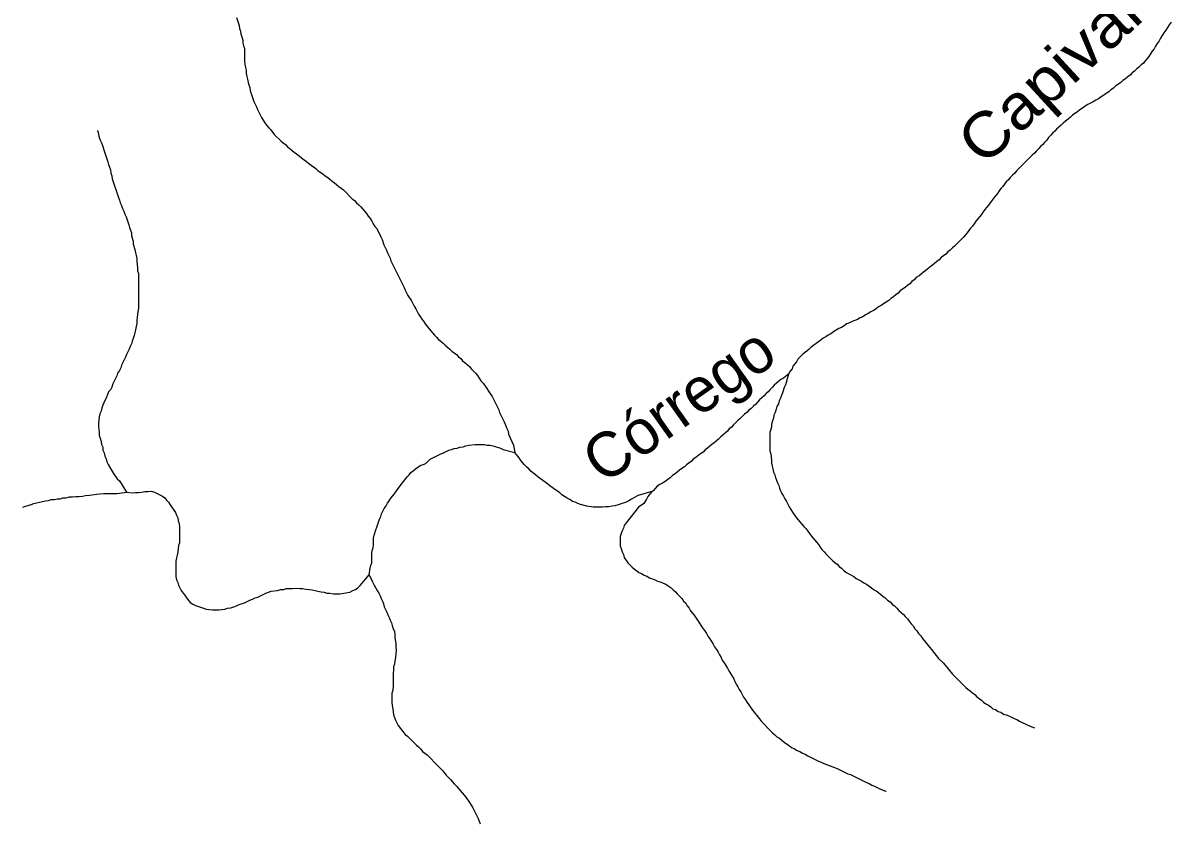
# Model space of a CAD drawing. Extents: x 652.3 to 678, y 7316.9 to 7344.9.
# Drawn here: x 664.375 to 666.427, y 7319.685 to 7321.114 of the extents above; entities that cross this region are included whole.
import ezdxf
from ezdxf.enums import TextEntityAlignment as Align

# ---------------------------------------------------------------- set-up
doc = ezdxf.new("R2010")
doc.units = 0
doc.header["$LTSCALE"] = 0.032
doc.layers.add('61', color=7, linetype='Continuous')
doc.layers.add('7', color=7, linetype='Continuous', lineweight=25)

msp = doc.modelspace()

# ---------------------------------------------------------------- linework, layer by layer
at = {"layer": '7'}
msp.add_line((665.4751, 7320.2692), (665.4998, 7320.2764), dxfattribs=at)
for points in [[(664.7566, 7321.1238), (664.7614, 7321.1095), (664.7622, 7321.1039), (664.7638, 7321.0991), (664.7646, 7321.0936), (664.7662, 7321.0888), (664.7677, 7321.0832), (664.7677, 7321.0777), (664.7693, 7321.0729), (664.7709, 7321.0681), (664.7709, 7321.0458), (664.7717, 7321.0403), (664.7725, 7321.0339), (664.7741, 7321.0291), (664.7741, 7321.0235), (664.7749, 7321.018), (664.7765, 7321.0132), (664.7773, 7321.0076), (664.7789, 7321.0029), (664.7805, 7320.9981), (664.7813, 7320.9925), (664.7829, 7320.9877), (664.7876, 7320.9734), (664.79, 7320.9686), (664.7924, 7320.9639), (664.794, 7320.9591), (664.7964, 7320.9543), (664.7988, 7320.9495), (664.8012, 7320.9448), (664.8075, 7320.9352), (664.8107, 7320.9305), (664.8147, 7320.9265), (664.8179, 7320.9225), (664.8242, 7320.9145), (664.8362, 7320.9026), (664.8402, 7320.8994), (664.8441, 7320.8962), (664.8481, 7320.8923), (664.8521, 7320.8891), (664.8561, 7320.8859)], [(666.4268, 7321.1151), (666.4236, 7321.1103), (666.4204, 7321.1055), (666.4172, 7321.1007), (666.414, 7321.096), (666.4108, 7321.0912), (666.4077, 7321.0864), (666.4053, 7321.0816), (666.4021, 7321.0769), (666.3989, 7321.0721), (666.3965, 7321.0673), (666.3933, 7321.0633), (666.3902, 7321.0586), (666.387, 7321.0538), (666.3838, 7321.0498), (666.3806, 7321.0458), (666.3774, 7321.0418), (666.3734, 7321.0387), (666.3695, 7321.0347), (666.3655, 7321.0315), (666.3615, 7321.0275), (666.3575, 7321.0243), (666.3536, 7321.0204), (666.3496, 7321.0172), (666.3456, 7321.014), (666.3408, 7321.0108), (666.3368, 7321.0076), (666.3329, 7321.0045), (666.3281, 7321.0013), (666.3241, 7320.9973), (666.3193, 7320.9941), (666.3154, 7320.9909), (666.3106, 7320.9877), (666.3066, 7320.9846), (666.3018, 7320.9814), (666.2971, 7320.9782), (666.2923, 7320.9758), (666.2875, 7320.9726), (666.2827, 7320.9702), (666.278, 7320.9679), (666.2732, 7320.9647), (666.2684, 7320.9615), (666.2636, 7320.9583), (666.2597, 7320.9551), (666.2549, 7320.9519), (666.2509, 7320.9488), (666.2469, 7320.9456), (666.243, 7320.9416), (666.2382, 7320.9384), (666.2342, 7320.9344), (666.2302, 7320.9312), (666.2262, 7320.9273), (666.2223, 7320.9241), (666.2191, 7320.9201), (666.2151, 7320.9169), (666.2119, 7320.9129), (666.2079, 7320.909), (666.2048, 7320.9042), (666.2008, 7320.9002), (666.1976, 7320.8962)], [(664.5082, 7320.9216), (664.5084, 7320.9208), (664.5092, 7320.9177), (664.5099, 7320.9145), (664.5115, 7320.909), (664.5131, 7320.9042), (664.5155, 7320.8994), (664.5171, 7320.8946), (664.5203, 7320.8851), (664.5219, 7320.8795), (664.5267, 7320.8652), (664.5282, 7320.8604), (664.5314, 7320.8509), (664.5322, 7320.8453), (664.5338, 7320.8405), (664.5346, 7320.835), (664.5394, 7320.8206), (664.541, 7320.8159), (664.5458, 7320.8016), (664.5473, 7320.7968), (664.5489, 7320.792), (664.5513, 7320.7872), (664.5529, 7320.7817), (664.5553, 7320.7769), (664.5569, 7320.7721), (664.5593, 7320.7673), (664.5641, 7320.753), (664.5656, 7320.7482), (664.5688, 7320.7387), (664.5688, 7320.7331), (664.572, 7320.7236), (664.572, 7320.718), (664.5752, 7320.7085), (664.576, 7320.7029), (664.5776, 7320.6981), (664.5784, 7320.6925), (664.5784, 7320.687), (664.58, 7320.6758), (664.58, 7320.6703), (664.5816, 7320.6655), (664.5816, 7320.6042), (664.58, 7320.5931), (664.5792, 7320.5875), (664.5784, 7320.5819), (664.5784, 7320.5764), (664.5776, 7320.5708), (664.576, 7320.5652), (664.5752, 7320.5597), (664.5736, 7320.5549), (664.572, 7320.5493), (664.5704, 7320.5445), (664.5688, 7320.5398), (664.5664, 7320.535), (664.5648, 7320.5302), (664.5625, 7320.5254), (664.5601, 7320.5207), (664.5585, 7320.5159), (664.5561, 7320.5111), (664.5537, 7320.5064), (664.5513, 7320.5016), (664.5497, 7320.4968), (664.5473, 7320.492), (664.5442, 7320.4873), (664.5426, 7320.4825), (664.5378, 7320.4729), (664.5354, 7320.4682), (664.5338, 7320.4626), (664.5314, 7320.4578), (664.5282, 7320.4538), (664.5259, 7320.4491), (664.5243, 7320.4443), (664.5195, 7320.4347), (664.5179, 7320.43), (664.5163, 7320.4252), (664.5147, 7320.4196), (664.5123, 7320.4148), (664.5115, 7320.4093), (664.5099, 7320.3981), (664.5099, 7320.3926), (664.5107, 7320.387), (664.5115, 7320.3814), (664.5115, 7320.3759), (664.5131, 7320.3711), (664.5147, 7320.3655), (664.5155, 7320.3599), (664.5179, 7320.3552), (664.5179, 7320.3496), (664.5203, 7320.3448), (664.5211, 7320.3393), (664.5235, 7320.3345), (664.5251, 7320.3289), (664.5275, 7320.3241), (664.5314, 7320.317), (664.537, 7320.3082), (664.5434, 7320.2987), (664.5473, 7320.2947), (664.5601, 7320.2748)], [(666.1976, 7320.8962), (666.1936, 7320.8931), (666.1904, 7320.8891), (666.1865, 7320.8851), (666.1825, 7320.8811), (666.1785, 7320.8771), (666.1745, 7320.8732), (666.1705, 7320.8692), (666.1666, 7320.8652), (666.1626, 7320.8612), (666.1586, 7320.8572), (666.1546, 7320.8533), (666.1507, 7320.8493), (666.1475, 7320.8453), (666.1435, 7320.8413), (666.1395, 7320.8374), (666.1363, 7320.8334), (666.1324, 7320.8294), (666.1292, 7320.8254), (666.126, 7320.8214), (666.1228, 7320.8175), (666.1196, 7320.8135), (666.1164, 7320.8087), (666.1133, 7320.8047), (666.1101, 7320.8008), (666.1069, 7320.7968), (666.1037, 7320.792), (666.1005, 7320.788), (666.0973, 7320.784), (666.0942, 7320.7801), (666.091, 7320.7761), (666.0878, 7320.7713), (666.0846, 7320.7673), (666.0814, 7320.7634), (666.0782, 7320.7594), (666.0751, 7320.7546), (666.0719, 7320.7506), (666.0687, 7320.7466), (666.0655, 7320.7427), (666.0623, 7320.7387), (666.0592, 7320.7347), (666.056, 7320.7307), (666.052, 7320.7268), (666.048, 7320.7228), (666.044, 7320.7188), (666.0401, 7320.7148), (666.0361, 7320.7116), (666.0321, 7320.7077), (666.0281, 7320.7045), (666.0241, 7320.7005), (666.0202, 7320.6973), (666.0162, 7320.6941), (666.0122, 7320.6902), (666.0082, 7320.687), (666.0042, 7320.6838), (666.0003, 7320.6806), (665.9963, 7320.6774), (665.9923, 7320.6742), (665.9883, 7320.6711), (665.9844, 7320.6679), (665.9804, 7320.6647), (665.9764, 7320.6615), (665.9716, 7320.6583), (665.9676, 7320.6543), (665.9637, 7320.6512), (665.9597, 7320.6472), (665.9557, 7320.644), (665.9517, 7320.6408), (665.947, 7320.6376), (665.943, 7320.6345), (665.939, 7320.6305), (665.935, 7320.6273), (665.931, 7320.6241), (665.9263, 7320.6209), (665.9223, 7320.6177), (665.9175, 7320.6146), (665.9127, 7320.6114), (665.9088, 7320.6082), (665.904, 7320.6058), (665.9, 7320.6026), (665.8952, 7320.5994), (665.8905, 7320.5971), (665.8857, 7320.5939), (665.8809, 7320.5915), (665.8761, 7320.5883), (665.8714, 7320.5867), (665.8666, 7320.5835), (665.8618, 7320.5819), (665.857, 7320.5796), (665.8523, 7320.5772), (665.8475, 7320.5756), (665.8427, 7320.5724), (665.838, 7320.5692), (665.8332, 7320.5676), (665.8284, 7320.5644), (665.8236, 7320.5613), (665.8189, 7320.5581), (665.8141, 7320.5557), (665.8101, 7320.5525), (665.8053, 7320.5501), (665.8013, 7320.5469)], [(664.8561, 7320.8859), (664.86, 7320.8827), (664.864, 7320.8795), (664.8688, 7320.8763), (664.8728, 7320.8724), (664.8776, 7320.8692), (664.8815, 7320.866), (664.8855, 7320.8628), (664.8903, 7320.8596), (664.8943, 7320.8565), (664.8982, 7320.8533), (664.9022, 7320.8501), (664.9062, 7320.8469), (664.911, 7320.8437), (664.915, 7320.8405), (664.9197, 7320.8374), (664.9237, 7320.8342), (664.9277, 7320.831), (664.9317, 7320.8278), (664.9356, 7320.8246), (664.9396, 7320.8214), (664.9436, 7320.8183), (664.9476, 7320.8151), (664.9635, 7320.7992), (664.9675, 7320.796), (664.9714, 7320.792), (664.9754, 7320.7888), (664.9786, 7320.7848), (664.9826, 7320.7809), (664.989, 7320.7729), (664.9921, 7320.7681), (664.9953, 7320.7642), (664.9985, 7320.7594), (665.0009, 7320.7546), (665.0041, 7320.7498), (665.0073, 7320.7459), (665.0144, 7320.7315), (665.0168, 7320.7268), (665.02, 7320.7172), (665.0224, 7320.7124), (665.0248, 7320.7077), (665.0263, 7320.7029), (665.0311, 7320.6933), (665.0327, 7320.6886), (665.0399, 7320.6742), (665.0423, 7320.6695), (665.0494, 7320.6551), (665.0518, 7320.6504), (665.0566, 7320.6408), (665.0582, 7320.636), (665.0606, 7320.6313), (665.0629, 7320.6265), (665.0693, 7320.617), (665.0717, 7320.6122), (665.0741, 7320.6074), (665.0773, 7320.6026), (665.0797, 7320.5979), (665.082, 7320.5931), (665.0852, 7320.5891), (665.0876, 7320.5843), (665.0908, 7320.5804), (665.094, 7320.5756), (665.1035, 7320.5636), (665.1067, 7320.5597), (665.1107, 7320.5557), (665.1139, 7320.5517), (665.1179, 7320.5477), (665.1218, 7320.5445), (665.1258, 7320.5414), (665.1298, 7320.5374), (665.1338, 7320.5342), (665.1377, 7320.5302), (665.1417, 7320.527), (665.1457, 7320.5239), (665.1497, 7320.5207), (665.1537, 7320.5167), (665.1576, 7320.5135), (665.1608, 7320.5095), (665.1648, 7320.5064), (665.1688, 7320.5032), (665.1728, 7320.4992), (665.1759, 7320.4952), (665.1839, 7320.4873), (665.1871, 7320.4833), (665.1903, 7320.4785), (665.1934, 7320.4737), (665.1974, 7320.4697), (665.2038, 7320.4602), (665.207, 7320.4554), (665.2133, 7320.4459), (665.2157, 7320.4411), (665.2181, 7320.4363), (665.2253, 7320.422), (665.2269, 7320.4172), (665.2316, 7320.4077), (665.2348, 7320.4005), (665.238, 7320.3934), (665.2396, 7320.3886), (665.242, 7320.3838), (665.2428, 7320.3782), (665.2515, 7320.3584)], [(665.8013, 7320.5469), (665.7966, 7320.5437), (665.7926, 7320.5406), (665.7886, 7320.5374), (665.7838, 7320.5342), (665.7799, 7320.5302), (665.7759, 7320.527), (665.7719, 7320.5239), (665.7679, 7320.5207), (665.764, 7320.5167), (665.76, 7320.5127), (665.7576, 7320.5079), (665.7544, 7320.504), (665.7512, 7320.5), (665.7496, 7320.4952), (665.7464, 7320.4912), (665.7433, 7320.4857)], [(665.7433, 7320.4857), (665.7345, 7320.4785), (665.7297, 7320.4761), (665.7258, 7320.4729), (665.7218, 7320.4697), (665.7178, 7320.4658), (665.7138, 7320.4618), (665.7098, 7320.4578), (665.7067, 7320.4538), (665.7027, 7320.4507), (665.6995, 7320.4467), (665.6955, 7320.4435), (665.6915, 7320.4395), (665.6876, 7320.4355), (665.6844, 7320.4316), (665.6804, 7320.4284), (665.6764, 7320.4244), (665.6724, 7320.4212), (665.6685, 7320.4172), (665.6645, 7320.4141), (665.6605, 7320.4101), (665.6565, 7320.4061), (665.6526, 7320.4029), (665.6486, 7320.3989), (665.6446, 7320.395), (665.6414, 7320.391), (665.6374, 7320.3878), (665.6343, 7320.3838), (665.6303, 7320.3806), (665.6263, 7320.3774), (665.6223, 7320.3735), (665.6183, 7320.3695), (665.6144, 7320.3663), (665.6104, 7320.3631), (665.6064, 7320.3599), (665.6024, 7320.3568), (665.5984, 7320.3536), (665.5945, 7320.3504), (665.5905, 7320.3464), (665.5857, 7320.3432), (665.5817, 7320.3401), (665.5778, 7320.3369), (665.573, 7320.3337), (665.569, 7320.3297), (665.565, 7320.3265), (665.5611, 7320.3233), (665.5571, 7320.3202), (665.5523, 7320.317), (665.5483, 7320.3138), (665.5443, 7320.3106), (665.5404, 7320.3074), (665.5356, 7320.3042), (665.5316, 7320.3003), (665.5276, 7320.2971), (665.5229, 7320.2939), (665.5181, 7320.2907), (665.5133, 7320.2883), (665.5085, 7320.2851), (665.5046, 7320.2812), (665.5014, 7320.2772), (665.4998, 7320.2764)], [(665.7433, 7320.4857), (665.7377, 7320.4666), (665.7353, 7320.4618), (665.7329, 7320.4538), (665.7289, 7320.4427), (665.7266, 7320.4379), (665.725, 7320.4324), (665.7226, 7320.4276), (665.721, 7320.4228), (665.7194, 7320.4172), (665.717, 7320.4125), (665.7162, 7320.4069), (665.7146, 7320.4021), (665.713, 7320.3965), (665.713, 7320.391), (665.7098, 7320.3814), (665.7098, 7320.348), (665.7114, 7320.3432), (665.713, 7320.3321), (665.713, 7320.3265), (665.7138, 7320.321), (665.7154, 7320.3162), (665.7162, 7320.3106), (665.7186, 7320.3058), (665.7202, 7320.3011)], [(664.9937, 7320.1268), (664.9953, 7320.1387), (664.9969, 7320.1435), (664.9985, 7320.1483), (664.9985, 7320.165), (664.9993, 7320.1706), (665.0009, 7320.1753), (665.0017, 7320.1809), (665.0017, 7320.1921), (665.0025, 7320.1976), (665.0057, 7320.2072), (665.0073, 7320.2119), (665.012, 7320.2263), (665.0144, 7320.231), (665.016, 7320.2358), (665.0208, 7320.2454), (665.024, 7320.2501), (665.0263, 7320.2549), (665.0295, 7320.2589), (665.0327, 7320.2637), (665.0391, 7320.2716), (665.0454, 7320.2812), (665.0518, 7320.2891), (665.055, 7320.2939), (665.0614, 7320.3019), (665.0653, 7320.3058), (665.0685, 7320.3098), (665.0725, 7320.313), (665.0765, 7320.3162), (665.0805, 7320.3194), (665.0852, 7320.3225), (665.09, 7320.3241), (665.0948, 7320.3257), (665.1027, 7320.3337), (665.1171, 7320.3408), (665.1218, 7320.3432), (665.1266, 7320.3448), (665.1314, 7320.3472), (665.1362, 7320.3496), (665.1409, 7320.3512), (665.1457, 7320.3528), (665.1513, 7320.3536), (665.156, 7320.3552), (665.1616, 7320.356), (665.1664, 7320.3576), (665.172, 7320.3584), (665.1831, 7320.3599), (665.1998, 7320.3599), (665.2046, 7320.3584), (665.2102, 7320.3584), (665.2173, 7320.3568), (665.2285, 7320.3536), (665.2332, 7320.3512), (665.2539, 7320.3456)], [(665.2515, 7320.3584), (665.2539, 7320.3456), (665.2539, 7320.3456)], [(665.4751, 7320.2692), (665.4624, 7320.2621), (665.4576, 7320.2589), (665.4528, 7320.2565), (665.4385, 7320.2517), (665.4329, 7320.2501), (665.4274, 7320.2493), (665.4218, 7320.2485), (665.4162, 7320.2485), (665.4107, 7320.2478), (665.394, 7320.2478), (665.3828, 7320.2493), (665.3717, 7320.2525), (665.3669, 7320.2541), (665.3621, 7320.2565), (665.3574, 7320.2581), (665.3526, 7320.2613), (665.3478, 7320.2637), (665.343, 7320.2668), (665.3383, 7320.27), (665.3343, 7320.2732), (665.3303, 7320.2764), (665.3255, 7320.2796), (665.3208, 7320.2828), (665.3168, 7320.2859), (665.3128, 7320.2891), (665.308, 7320.2923), (665.304, 7320.2955), (665.3001, 7320.2987), (665.2953, 7320.3019), (665.2913, 7320.3058), (665.2865, 7320.309), (665.2826, 7320.3122), (665.2794, 7320.3162), (665.2754, 7320.3194), (665.2714, 7320.3233), (665.2651, 7320.3313), (665.2619, 7320.3361), (665.2539, 7320.3456)], [(665.7202, 7320.3011), (665.7218, 7320.2963), (665.7234, 7320.2915), (665.7258, 7320.2867), (665.7273, 7320.282), (665.7289, 7320.2772), (665.7313, 7320.2724), (665.7345, 7320.2676), (665.7369, 7320.2629), (665.7393, 7320.2581), (665.7441, 7320.2485), (665.7472, 7320.2438), (665.7504, 7320.239), (665.7568, 7320.2295), (665.7632, 7320.2215), (665.7671, 7320.2175), (665.7703, 7320.2135), (665.7743, 7320.2096), (665.7775, 7320.2048), (665.7807, 7320.2008), (665.7838, 7320.1968), (665.7966, 7320.1809), (665.7998, 7320.1761), (665.8029, 7320.1722), (665.8069, 7320.1682), (665.8101, 7320.1642), (665.8181, 7320.1562), (665.822, 7320.1523), (665.826, 7320.1491), (665.83, 7320.1459), (665.834, 7320.1419), (665.838, 7320.1387), (665.8419, 7320.1348), (665.8459, 7320.1316), (665.8507, 7320.1284), (665.8602, 7320.1236), (665.8642, 7320.1204), (665.869, 7320.1181), (665.8738, 7320.1157), (665.8777, 7320.1125), (665.8825, 7320.1101), (665.8865, 7320.1069), (665.8913, 7320.1037), (665.8952, 7320.1006), (665.9, 7320.0982), (665.904, 7320.095), (665.908, 7320.0918), (665.9119, 7320.0886), (665.9159, 7320.0854), (665.9199, 7320.0815), (665.9247, 7320.0783), (665.9287, 7320.0743), (665.9326, 7320.0711), (665.9366, 7320.0671), (665.9406, 7320.0632), (665.9446, 7320.0592), (665.9486, 7320.056), (665.9517, 7320.052), (665.9557, 7320.048), (665.9589, 7320.0441), (665.9621, 7320.0393), (665.9661, 7320.0353), (665.9692, 7320.0305), (665.9724, 7320.0266), (665.9756, 7320.0218), (665.9796, 7320.0178), (665.9828, 7320.013), (665.9955, 7319.9971), (665.9987, 7319.9931), (666.0114, 7319.9772), (666.0194, 7319.9693), (666.0233, 7319.9653), (666.0361, 7319.9494), (666.048, 7319.9374), (666.052, 7319.9335), (666.0599, 7319.9255), (666.0639, 7319.9223), (666.0679, 7319.9191), (666.0719, 7319.916), (666.0759, 7319.9128), (666.0798, 7319.9088), (666.0838, 7319.9056), (666.0878, 7319.9024), (666.0918, 7319.8992), (666.0958, 7319.8961), (666.1005, 7319.8937), (666.1045, 7319.8905), (666.1085, 7319.8873), (666.1133, 7319.8857), (666.118, 7319.8825), (666.1228, 7319.8809), (666.1276, 7319.8778), (666.1324, 7319.8762), (666.1371, 7319.8746), (666.1467, 7319.8698), (666.1515, 7319.8682), (666.1562, 7319.865), (666.161, 7319.8626), (666.1753, 7319.8563), (666.1826, 7319.853), (666.183, 7319.8529)], [(664.3747, 7320.2478), (664.3795, 7320.2493), (664.3842, 7320.2509), (664.3898, 7320.2525), (664.3946, 7320.2541), (664.3993, 7320.2557), (664.4049, 7320.2565), (664.4097, 7320.2581), (664.4153, 7320.2589), (664.4208, 7320.2597), (664.4256, 7320.2613), (664.4312, 7320.2613), (664.4359, 7320.2629), (664.4415, 7320.2629), (664.4463, 7320.2645), (664.4519, 7320.2645), (664.4582, 7320.2661), (664.4638, 7320.2661), (664.4694, 7320.2668), (664.4749, 7320.2668), (664.4813, 7320.2676), (664.4869, 7320.2684), (664.494, 7320.2692), (664.5068, 7320.2708), (664.5123, 7320.2716), (664.5195, 7320.2724), (664.5267, 7320.2724), (664.5378, 7320.2724), (664.5434, 7320.2724), (664.5601, 7320.2748)], [(664.5601, 7320.2748), (664.5704, 7320.2732), (664.576, 7320.274), (664.5816, 7320.274), (664.5871, 7320.2748), (664.5927, 7320.2756), (664.5983, 7320.2756), (664.6046, 7320.2764), (664.6102, 7320.2748), (664.6245, 7320.2676), (664.6285, 7320.2645), (664.6317, 7320.2605), (664.6349, 7320.2565), (664.6381, 7320.2517), (664.6444, 7320.2422), (664.6476, 7320.2382), (664.6492, 7320.2334), (664.6516, 7320.2287), (664.6524, 7320.2231), (664.654, 7320.2183), (664.6548, 7320.2119), (664.6548, 7320.1841), (664.6532, 7320.1793), (664.6524, 7320.1738), (664.6516, 7320.1674), (664.6508, 7320.1618), (664.6492, 7320.157), (664.6484, 7320.1515), (664.6484, 7320.1236), (664.6492, 7320.1181), (664.6516, 7320.1133), (664.6532, 7320.1085), (664.6556, 7320.1037), (664.6579, 7320.099), (664.6611, 7320.0942), (664.6643, 7320.0902), (664.6675, 7320.0854), (664.6739, 7320.0775), (664.6786, 7320.0743), (664.6834, 7320.0719), (664.6977, 7320.0671), (664.7025, 7320.0655), (664.7081, 7320.0647), (664.7136, 7320.0639), (664.7248, 7320.0639), (664.7304, 7320.0647), (664.7359, 7320.0655), (664.7407, 7320.0671), (664.7463, 7320.0679), (664.7518, 7320.0695), (664.7566, 7320.0711), (664.7614, 7320.0735), (664.7709, 7320.0767), (664.7805, 7320.0815), (664.7853, 7320.083), (664.79, 7320.0854), (664.7948, 7320.087), (664.8091, 7320.0942), (664.8187, 7320.0974), (664.8298, 7320.099), (664.8354, 7320.1006), (664.841, 7320.1006), (664.8457, 7320.1021), (664.8569, 7320.1021), (664.8632, 7320.1029), (664.8696, 7320.1021), (664.8752, 7320.1021), (664.8807, 7320.1013), (664.8863, 7320.1006), (664.8919, 7320.0998), (664.8974, 7320.099), (664.9022, 7320.0974), (664.9078, 7320.0966), (664.9134, 7320.0958), (664.9181, 7320.0942), (664.9237, 7320.0942), (664.9301, 7320.0926), (664.9412, 7320.0926), (664.9484, 7320.0942), (664.9595, 7320.0958), (664.9643, 7320.099), (664.9691, 7320.1006), (664.9738, 7320.1037), (664.9778, 7320.1077), (664.9937, 7320.1268)], [(665.4998, 7320.2764), (665.4918, 7320.2668), (665.4894, 7320.2621), (665.4847, 7320.2541), (665.4751, 7320.2478), (665.4528, 7320.2199), (665.4497, 7320.2151), (665.4481, 7320.2104), (665.4457, 7320.2056), (665.4441, 7320.2008)], [(665.4441, 7320.2008), (665.4425, 7320.1952), (665.4425, 7320.1785), (665.4441, 7320.1738), (665.4457, 7320.1682), (665.4481, 7320.1634), (665.4497, 7320.1578), (665.456, 7320.1483), (665.464, 7320.1403), (665.468, 7320.1372), (665.4719, 7320.134), (665.4759, 7320.1308), (665.4807, 7320.1292), (665.4855, 7320.126), (665.4902, 7320.1244), (665.495, 7320.1212), (665.5046, 7320.1181), (665.5093, 7320.1157), (665.5141, 7320.1141), (665.5189, 7320.1117), (665.5237, 7320.1101), (665.5284, 7320.1069), (665.5332, 7320.1037), (665.5372, 7320.0998), (665.5412, 7320.0966), (665.5443, 7320.0926), (665.5483, 7320.0886), (665.5523, 7320.0846), (665.5555, 7320.0799), (665.5595, 7320.0759), (665.5618, 7320.0711), (665.5658, 7320.0671), (665.5682, 7320.0624), (665.5746, 7320.0544), (665.5841, 7320.0401), (665.5873, 7320.0353), (665.5905, 7320.0305), (665.5937, 7320.0266), (665.5969, 7320.0218), (665.5992, 7320.017), (665.6024, 7320.0122), (665.6056, 7320.0075), (665.6088, 7320.0027), (665.6112, 7319.9979), (665.6144, 7319.9931), (665.6175, 7319.9884), (665.6199, 7319.9836), (665.6231, 7319.9788), (665.6247, 7319.974), (665.6279, 7319.9693), (665.6343, 7319.9597), (665.6366, 7319.9549), (665.6398, 7319.9502), (665.6422, 7319.9454), (665.6454, 7319.9406), (665.647, 7319.9358), (665.6494, 7319.9311), (665.6526, 7319.9263), (665.6549, 7319.9215), (665.6581, 7319.9175), (665.6629, 7319.908), (665.6661, 7319.9032), (665.6693, 7319.8984), (665.6724, 7319.8945), (665.6788, 7319.8849), (665.6915, 7319.869), (665.6947, 7319.8642), (665.7106, 7319.8483), (665.7146, 7319.8443), (665.7186, 7319.8404), (665.7226, 7319.8372), (665.7273, 7319.8348), (665.7313, 7319.8308), (665.7353, 7319.8276), (665.7393, 7319.8244), (665.7441, 7319.8213), (665.7488, 7319.8181), (665.7536, 7319.8157), (665.7584, 7319.8125), (665.7632, 7319.8109), (665.7679, 7319.8077), (665.7727, 7319.8061), (665.7775, 7319.803), (665.7966, 7319.7934), (665.8013, 7319.7918), (665.8061, 7319.7894), (665.8109, 7319.7878), (665.8157, 7319.7855), (665.8252, 7319.7823), (665.83, 7319.7807), (665.8348, 7319.7783), (665.8491, 7319.7711), (665.8539, 7319.7695), (665.8825, 7319.7552), (665.8873, 7319.7536), (665.8921, 7319.7504), (665.8968, 7319.7489), (665.9016, 7319.7465), (665.9064, 7319.7441), (665.9167, 7319.7401), (665.9175, 7319.7398)], [(664.9937, 7320.1268), (664.9993, 7320.1157), (665.0025, 7320.1085), (665.008, 7320.099), (665.0112, 7320.0942), (665.0136, 7320.0894), (665.0152, 7320.0846), (665.0176, 7320.0799), (665.0192, 7320.0751), (665.0208, 7320.0695), (665.0232, 7320.0647), (665.0256, 7320.06), (665.0271, 7320.0552), (665.0295, 7320.0504), (665.0311, 7320.0456), (665.0335, 7320.0409), (665.0351, 7320.0361), (665.0367, 7320.0305), (665.0391, 7320.0258), (665.0399, 7320.0202), (665.0399, 7320.0146), (665.0415, 7320.0035), (665.0415, 7319.9979), (665.0423, 7319.9915), (665.0415, 7319.986), (665.0407, 7319.9788), (665.0399, 7319.9732), (665.0391, 7319.9669), (665.0375, 7319.9621), (665.0375, 7319.9565), (665.0367, 7319.951), (665.0367, 7319.9287), (665.0359, 7319.9199), (665.0343, 7319.9152)], [(665.0343, 7319.9152), (665.0343, 7319.8984), (665.0351, 7319.8929), (665.0359, 7319.8873), (665.0367, 7319.8817), (665.0375, 7319.8762), (665.0391, 7319.8714), (665.0407, 7319.8666), (665.0454, 7319.8571), (665.0582, 7319.8412), (665.0622, 7319.838), (665.0781, 7319.8221), (665.082, 7319.8189), (665.086, 7319.8149), (665.0892, 7319.8109), (665.0932, 7319.8077), (665.0972, 7319.8046), (665.1171, 7319.7847), (665.121, 7319.7807), (665.125, 7319.7767), (665.1314, 7319.7687), (665.1393, 7319.7608), (665.1457, 7319.7528), (665.1497, 7319.7489), (665.1537, 7319.7449), (665.1664, 7319.729), (665.1728, 7319.7194), (665.1759, 7319.7146), (665.1791, 7319.7099), (665.1839, 7319.7003), (665.1863, 7319.6955), (665.1887, 7319.6908), (665.1919, 7319.6812)]]:
    msp.add_lwpolyline(points, dxfattribs=at)

# ---------------------------------------------------------------- texts
at = {"layer": '61', "width": 1.1}
msp.add_text('Capivari', height=0.08, rotation=42.517, dxfattribs=at).set_placement((666.2505, 7321.0013), align=Align.CENTER)
at = {"layer": '61'}
msp.add_text('Córrego', height=0.08, rotation=35.327, dxfattribs=at).set_placement((665.5699, 7320.3987), align=Align.CENTER)

doc.saveas('drawing.dxf')
